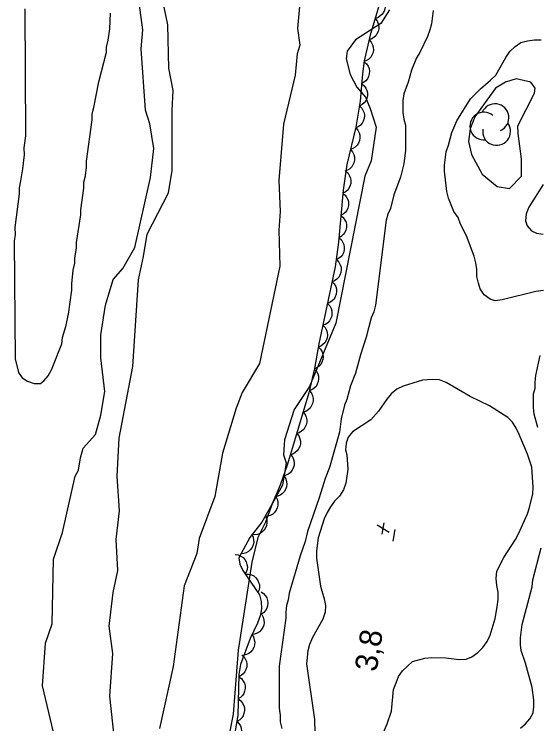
# Model space of a CAD drawing. Extents: x 282461 to 284471, y 5554090 to 5557646.
# Drawn here: x 283787.4 to 283857.7, y 5556033.3 to 5556128.7 of the extents above; entities that cross this region are included whole.
import ezdxf

# ---------------------------------------------------------------- set-up
doc = ezdxf.new("R2010")
doc.units = 0
for name, color, linetype in [('Niveau 1', 7, 'Continuous'), ('Niveau 2', 7, 'Continuous'), ('Niveau 3', 7, 'Continuous'), ('Niveau 4', 7, 'Continuous'), ('Niveau 44', 7, 'Continuous'), ('Niveau 7', 7, 'Continuous')]:
    doc.layers.add(name, color=color, linetype=linetype)

msp = doc.modelspace()

# ---------------------------------------------------------------- linework, layer by layer
at = {"layer": 'Niveau 1'}
for points in [[(283792.69, 5556032.13), (283791.24, 5556038.35), (283791.62, 5556044.12), (283792.52, 5556046.7), (283792.68, 5556055.41), (283793.92, 5556058.99), (283795.61, 5556066.59), (283796.06, 5556067.37), (283796.33, 5556069.03), (283796.7, 5556070.34), (283798.34, 5556072.17), (283799.09, 5556074.79), (283799.59, 5556077.99), (283799.09, 5556082.5), (283799.08, 5556085.58), (283799.7, 5556089.59), (283800.73, 5556093.03), (283802.01, 5556094.53), (283803.64, 5556097.37), (283805.76, 5556106.78), (283806.21, 5556110.66), (283805.67, 5556113.97), (283805.09, 5556115.81), (283804.51, 5556124.1), (283804.74, 5556126.62), (283803.77, 5556133.65)], [(283837.89, 5556129.34), (283836.76, 5556127.48), (283833.32, 5556125.29), (283832.21, 5556123.75), (283832.06, 5556122.75), (283832.62, 5556120.61), (283833.53, 5556118.94), (283834.69, 5556117.56), (283835.32, 5556116.07), (283836.13, 5556113.55), (283835.43, 5556109.02), (283834.59, 5556106.96), (283830.71, 5556087.18), (283827.13, 5556078.66), (283825.09, 5556075.54), (283823.8, 5556071.49), (283823.64, 5556069.44), (283823.99, 5556068.37), (283823.53, 5556065.36), (283822.13, 5556062.84), (283821.21, 5556060.4), (283820.21, 5556058.34), (283819.37, 5556055.03), (283817.55, 5556043.19), (283816.86, 5556034.54), (283815.19, 5556025.89)], [(283855.69, 5556109.26), (283855.21, 5556112.67), (283855.18, 5556113.7), (283857.42, 5556118.13), (283857.51, 5556118.81), (283856.94, 5556119.58), (283854.96, 5556120.04), (283853.53, 5556119.58), (283852.19, 5556118.77), (283849.37, 5556114.92), (283848.78, 5556113.32), (283848.52, 5556111.63), (283848.95, 5556109.86), (283850.4, 5556107.23), (283852.38, 5556105.55), (283854.07, 5556105.29), (283855.65, 5556106.94), (283855.69, 5556109.26)]]:
    msp.add_lwpolyline(points, dxfattribs=at)
at = {"layer": 'Niveau 2'}
for points in [[(283826.24, 5556134.78), (283825.51, 5556126.84), (283825.84, 5556124.56), (283825.49, 5556123.42), (283825.23, 5556120.55), (283823.65, 5556113.93), (283823.02, 5556106.36), (283823.21, 5556102.2), (283823, 5556099.67), (283823.14, 5556094.86), (283820.42, 5556081.76), (283818.08, 5556077.84), (283817.26, 5556075.74), (283815.46, 5556069.69), (283814.39, 5556063.85), (283812.3, 5556058.19), (283811.98, 5556056.19), (283810.28, 5556051.84), (283808.78, 5556040.95), (283806.98, 5556032.64)], [(283800.92, 5556031.19), (283800.27, 5556036.96), (283800.67, 5556042.73), (283800.19, 5556046.38), (283800.74, 5556050.92), (283801.34, 5556053.9), (283801.13, 5556058.04), (283801.56, 5556061.91), (283801.28, 5556066.56), (283801.55, 5556071.68), (283803.36, 5556081.32), (283804.15, 5556093.01), (283804.82, 5556096.15), (283805.28, 5556099.16), (283808.19, 5556104.72), (283808.65, 5556107.73), (283808.68, 5556115.78), (283808.81, 5556118.49), (283808.21, 5556121.49), (283808.09, 5556127.31), (283806.92, 5556132.95)]]:
    msp.add_lwpolyline(points, dxfattribs=at)
at = {"layer": 'Niveau 3'}
for p, q in [((283836.23, 5556060.04), (283837.86, 5556059.04)), ((283836.94, 5556058.78), (283837.19, 5556060.32)), ((283838.42, 5556057.84), (283838.66, 5556059.42))]:
    msp.add_line(p, q, dxfattribs=at)
at = {"layer": 'Niveau 4'}
for points in [[(283852.4, 5556048.98), (283852.51, 5556050), (283852.51, 5556050.96), (283852.33, 5556051.87), (283852.28, 5556052.83), (283852.33, 5556053.79), (283853.29, 5556055.66), (283854.88, 5556058.04), (283855.27, 5556058.84), (283856.46, 5556061.5), (283856.74, 5556062.35), (283857.19, 5556064.22), (283857.25, 5556065.12), (283857.07, 5556067.78), (283856.5, 5556069.54), (283855.36, 5556072.2), (283854.96, 5556073.05), (283854.45, 5556073.84), (283853.83, 5556074.46), (283851.38, 5556076.04), (283848.77, 5556077.28), (283845.53, 5556079.2), (283844.62, 5556079.54), (283843.71, 5556079.59), (283842.35, 5556079.48), (283839.74, 5556078.68), (283838.89, 5556078.28), (283838.15, 5556077.66), (283837.53, 5556076.92), (283836.45, 5556075.33), (283835.38, 5556074.14), (283832.94, 5556072.55), (283832.37, 5556071.82), (283832.09, 5556071.02), (283831.98, 5556070.12), (283832.15, 5556069.44), (283832.32, 5556067.51), (283832.04, 5556065.64), (283831.7, 5556064.74), (283831.2, 5556063.89), (283830.52, 5556063.21), (283829.95, 5556062.47), (283829.5, 5556061.68), (283829.1, 5556060.83), (283828.31, 5556058.28), (283828.09, 5556056.52), (283828.09, 5556055.56), (283828.61, 5556051.77), (283829.12, 5556050.07), (283829.29, 5556049.16), (283829.24, 5556048.26), (283828.95, 5556047.35), (283827.54, 5556044.86), (283827.14, 5556043.95), (283826.92, 5556043.1), (283826.75, 5556041.35), (283827.84, 5556033.82), (283827.85, 5556032.01)], [(283843.61, 5556042.17), (283845.48, 5556042.12), (283847.3, 5556041.9), (283848.21, 5556041.95), (283849, 5556042.29), (283849.8, 5556042.86), (283850.48, 5556043.54), (283851.04, 5556044.34), (283851.44, 5556045.19), (283852.12, 5556047.45), (283852.4, 5556048.98)], [(283836.87, 5556031.57), (283837.61, 5556033.27), (283838.17, 5556034.97), (283838.45, 5556037.86), (283838.79, 5556038.77), (283839.13, 5556039.62), (283839.64, 5556040.41), (283841, 5556041.66), (283842.65, 5556042.11), (283843.61, 5556042.17)]]:
    msp.add_lwpolyline(points, dxfattribs=at)
at = {"layer": 'Niveau 44'}
for points in [[(283837.3, 5556132.62), (283835.3, 5556125.9), (283834.52, 5556122.48), (283834.28, 5556120.7), (283833.98, 5556117.06), (283833.4, 5556113.54), (283832.15, 5556108.53), (283831.67, 5556105.06), (283831.05, 5556098.09), (283830.62, 5556094.75), (283828.42, 5556084.38), (283827.8, 5556081.07), (283827.06, 5556077.79), (283824.2, 5556068.21), (283823.2, 5556065.37)], [(283836.83, 5556131.03), (283837.09, 5556130.71), (283837.25, 5556130.34), (283837.33, 5556130.02), (283837.32, 5556129.67), (283837.25, 5556129.3), (283837.08, 5556128.96), (283836.9, 5556128.69), (283836.63, 5556128.46), (283836.32, 5556128.27), (283835.97, 5556128.16)], [(283835.97, 5556128.16), (283836.24, 5556127.84), (283836.39, 5556127.46), (283836.48, 5556127.14), (283836.47, 5556126.79), (283836.39, 5556126.43), (283836.22, 5556126.09), (283836.05, 5556125.81), (283835.78, 5556125.59), (283835.46, 5556125.4), (283835.12, 5556125.29)], [(283835.16, 5556125.28), (283835.44, 5556124.97), (283835.62, 5556124.61), (283835.73, 5556124.3), (283835.74, 5556123.94), (283835.69, 5556123.58), (283835.54, 5556123.23), (283835.39, 5556122.94), (283835.13, 5556122.7), (283834.83, 5556122.49), (283834.49, 5556122.36)], [(283834.5, 5556122.35), (283834.81, 5556122.08), (283835.03, 5556121.73), (283835.16, 5556121.43), (283835.2, 5556121.08), (283835.18, 5556120.71), (283835.07, 5556120.34), (283834.94, 5556120.04), (283834.71, 5556119.78), (283834.42, 5556119.54), (283834.1, 5556119.38)], [(283834.17, 5556119.38), (283834.5, 5556119.11), (283834.73, 5556118.78), (283834.87, 5556118.48), (283834.94, 5556118.14), (283834.94, 5556117.77), (283834.84, 5556117.4), (283834.73, 5556117.09), (283834.51, 5556116.82), (283834.24, 5556116.57), (283833.92, 5556116.39)], [(283833.87, 5556116.4), (283834.17, 5556116.11), (283834.37, 5556115.76), (283834.5, 5556115.45), (283834.53, 5556115.1), (283834.5, 5556114.73), (283834.38, 5556114.37), (283834.24, 5556114.07), (283834, 5556113.82), (283833.71, 5556113.59), (283833.38, 5556113.44)], [(283833.37, 5556113.44), (283833.65, 5556113.13), (283833.83, 5556112.76), (283833.92, 5556112.45), (283833.93, 5556112.09), (283833.87, 5556111.73), (283833.72, 5556111.38), (283833.56, 5556111.1), (283833.3, 5556110.86), (283832.99, 5556110.66), (283832.65, 5556110.53)], [(283832.65, 5556110.53), (283832.93, 5556110.22), (283833.1, 5556109.85), (283833.2, 5556109.54), (283833.2, 5556109.19), (283833.15, 5556108.82), (283832.99, 5556108.47), (283832.83, 5556108.19), (283832.57, 5556107.95), (283832.26, 5556107.75), (283831.92, 5556107.62)], [(283832.02, 5556107.6), (283832.33, 5556107.33), (283832.54, 5556106.98), (283832.67, 5556106.67), (283832.72, 5556106.33), (283832.7, 5556105.96), (283832.58, 5556105.59), (283832.45, 5556105.29), (283832.22, 5556105.03), (283831.93, 5556104.79), (283831.61, 5556104.64)], [(283831.63, 5556104.63), (283831.96, 5556104.37), (283832.18, 5556104.03), (283832.33, 5556103.74), (283832.39, 5556103.39), (283832.39, 5556103.02), (283832.29, 5556102.65), (283832.17, 5556102.35), (283831.96, 5556102.07), (283831.68, 5556101.82), (283831.37, 5556101.65)], [(283831.37, 5556101.65), (283831.69, 5556101.38), (283831.92, 5556101.05), (283832.06, 5556100.75), (283832.12, 5556100.4), (283832.12, 5556100.04), (283832.02, 5556099.66), (283831.91, 5556099.36), (283831.69, 5556099.08), (283831.42, 5556098.84), (283831.1, 5556098.66)], [(283831.12, 5556098.66), (283831.44, 5556098.38), (283831.65, 5556098.04), (283831.78, 5556097.74), (283831.83, 5556097.39), (283831.81, 5556097.02), (283831.7, 5556096.65), (283831.58, 5556096.35), (283831.35, 5556096.09), (283831.06, 5556095.85), (283830.74, 5556095.69)], [(283830.82, 5556095.67), (283831.11, 5556095.37), (283831.29, 5556095.01), (283831.4, 5556094.7), (283831.42, 5556094.35), (283831.37, 5556093.98), (283831.23, 5556093.63), (283831.08, 5556093.34), (283830.83, 5556093.09), (283830.53, 5556092.88), (283830.19, 5556092.74)], [(283830.19, 5556092.74), (283830.48, 5556092.44), (283830.67, 5556092.08), (283830.78, 5556091.77), (283830.8, 5556091.42), (283830.75, 5556091.05), (283830.61, 5556090.69), (283830.46, 5556090.41), (283830.21, 5556090.16), (283829.9, 5556089.94), (283829.57, 5556089.81)], [(283829.57, 5556089.81), (283829.86, 5556089.51), (283830.05, 5556089.15), (283830.16, 5556088.84), (283830.17, 5556088.48), (283830.13, 5556088.12), (283829.99, 5556087.76), (283829.84, 5556087.47), (283829.59, 5556087.23), (283829.28, 5556087.01), (283828.95, 5556086.88)], [(283828.95, 5556086.88), (283829.24, 5556086.58), (283829.42, 5556086.21), (283829.53, 5556085.9), (283829.55, 5556085.55), (283829.51, 5556085.19), (283829.37, 5556084.83), (283829.21, 5556084.54), (283828.96, 5556084.29), (283828.66, 5556084.08), (283828.33, 5556083.94)], [(283828.34, 5556083.94), (283828.63, 5556083.65), (283828.83, 5556083.29), (283828.95, 5556082.98), (283828.97, 5556082.63), (283828.93, 5556082.27), (283828.8, 5556081.91), (283828.66, 5556081.61), (283828.41, 5556081.36), (283828.12, 5556081.14), (283827.79, 5556081)], [(283827.78, 5556081), (283828.07, 5556080.69), (283828.25, 5556080.33), (283828.35, 5556080.02), (283828.37, 5556079.66), (283828.32, 5556079.3), (283828.17, 5556078.94), (283828.02, 5556078.66), (283827.76, 5556078.41), (283827.46, 5556078.2), (283827.12, 5556078.07)], [(283827.14, 5556078.07), (283827.41, 5556077.74), (283827.56, 5556077.37), (283827.65, 5556077.05), (283827.64, 5556076.7), (283827.56, 5556076.34), (283827.39, 5556075.99), (283827.22, 5556075.72), (283826.95, 5556075.49), (283826.63, 5556075.3), (283826.29, 5556075.2)], [(283826.29, 5556075.2), (283826.55, 5556074.87), (283826.7, 5556074.5), (283826.79, 5556074.18), (283826.78, 5556073.83), (283826.7, 5556073.47), (283826.53, 5556073.12), (283826.36, 5556072.85), (283826.09, 5556072.62), (283825.77, 5556072.43), (283825.43, 5556072.32)], [(283825.43, 5556072.32), (283825.69, 5556072), (283825.85, 5556071.62), (283825.93, 5556071.31), (283825.92, 5556070.95), (283825.85, 5556070.59), (283825.68, 5556070.25), (283825.5, 5556069.97), (283825.23, 5556069.75), (283824.91, 5556069.56), (283824.57, 5556069.45)], [(283824.63, 5556069.43), (283824.88, 5556069.1), (283825.02, 5556068.71), (283825.08, 5556068.39), (283825.06, 5556068.04), (283824.96, 5556067.68), (283824.78, 5556067.35), (283824.59, 5556067.08), (283824.31, 5556066.87), (283823.98, 5556066.7), (283823.63, 5556066.6)], [(283823.72, 5556066.57), (283823.94, 5556066.22), (283824.05, 5556065.83), (283824.1, 5556065.5), (283824.05, 5556065.15), (283823.93, 5556064.8), (283823.72, 5556064.48), (283823.52, 5556064.23), (283823.22, 5556064.04), (283822.88, 5556063.89), (283822.53, 5556063.82)], [(283823.2, 5556065.37), (283822.08, 5556062.78), (283820.73, 5556060.39), (283819.12, 5556058.31), (283817.65, 5556055.61), (283817.78, 5556054.75), (283818.19, 5556053.91), (283820.42, 5556050.63), (283820.65, 5556049.72), (283820.67, 5556048.75), (283820.5, 5556047.78), (283820.14, 5556046.79), (283819.14, 5556044.73), (283817.84, 5556041.24), (283817.65, 5556039.9), (283817.48, 5556034.36), (283816.99, 5556031.53)], [(283822.64, 5556063.77), (283822.82, 5556063.39), (283822.89, 5556062.99), (283822.9, 5556062.66), (283822.81, 5556062.32), (283822.66, 5556061.99), (283822.42, 5556061.69), (283822.19, 5556061.46), (283821.87, 5556061.3), (283821.52, 5556061.19), (283821.16, 5556061.16)], [(283821.27, 5556061.09), (283821.4, 5556060.69), (283821.41, 5556060.28), (283821.37, 5556059.96), (283821.24, 5556059.63), (283821.04, 5556059.32), (283820.75, 5556059.06), (283820.49, 5556058.87), (283820.16, 5556058.75), (283819.79, 5556058.69), (283819.43, 5556058.72)], [(283819.37, 5556058.76), (283819.56, 5556058.39), (283819.63, 5556057.99), (283819.65, 5556057.66), (283819.56, 5556057.32), (283819.42, 5556056.98), (283819.18, 5556056.68), (283818.95, 5556056.45), (283818.64, 5556056.28), (283818.29, 5556056.16), (283817.93, 5556056.13)], [(283817.14, 5556056.06), (283817.55, 5556056), (283817.92, 5556055.83), (283818.2, 5556055.65), (283818.43, 5556055.39), (283818.62, 5556055.07), (283818.73, 5556054.7), (283818.79, 5556054.38), (283818.74, 5556054.04), (283818.63, 5556053.68), (283818.45, 5556053.37)], [(283818.53, 5556053.41), (283818.95, 5556053.41), (283819.34, 5556053.3), (283819.64, 5556053.16), (283819.9, 5556052.93), (283820.13, 5556052.64), (283820.29, 5556052.29), (283820.4, 5556051.99), (283820.4, 5556051.63), (283820.35, 5556051.27), (283820.21, 5556050.93)], [(283820.62, 5556051.02), (283820.97, 5556050.8), (283821.24, 5556050.49), (283821.41, 5556050.21), (283821.51, 5556049.87), (283821.55, 5556049.5), (283821.49, 5556049.13), (283821.41, 5556048.81), (283821.22, 5556048.51), (283820.98, 5556048.24), (283820.68, 5556048.03)], [(283820.71, 5556047.97), (283820.92, 5556047.61), (283821.02, 5556047.22), (283821.05, 5556046.89), (283820.98, 5556046.54), (283820.85, 5556046.2), (283820.63, 5556045.89), (283820.41, 5556045.64), (283820.11, 5556045.46), (283819.76, 5556045.33), (283819.41, 5556045.28)], [(283819.35, 5556045.3), (283819.59, 5556044.96), (283819.72, 5556044.58), (283819.79, 5556044.25), (283819.75, 5556043.9), (283819.65, 5556043.55), (283819.46, 5556043.21), (283819.27, 5556042.95), (283818.99, 5556042.74), (283818.66, 5556042.58), (283818.31, 5556042.49)], [(283818.03, 5556042.56), (283818.34, 5556042.28), (283818.55, 5556041.93), (283818.68, 5556041.63), (283818.72, 5556041.28), (283818.7, 5556040.91), (283818.58, 5556040.55), (283818.45, 5556040.25), (283818.22, 5556039.99), (283817.93, 5556039.75), (283817.61, 5556039.59)], [(283817.64, 5556039.59), (283817.98, 5556039.35), (283818.22, 5556039.02), (283818.39, 5556038.74), (283818.47, 5556038.39), (283818.49, 5556038.03), (283818.41, 5556037.65), (283818.32, 5556037.34), (283818.11, 5556037.05), (283817.85, 5556036.79), (283817.55, 5556036.6)], [(283817.55, 5556036.6), (283817.89, 5556036.35), (283818.13, 5556036.03), (283818.3, 5556035.74), (283818.38, 5556035.4), (283818.4, 5556035.03), (283818.32, 5556034.65), (283818.22, 5556034.34), (283818.02, 5556034.06), (283817.76, 5556033.79), (283817.46, 5556033.6)], [(283817.35, 5556033.61), (283817.65, 5556033.32), (283817.85, 5556032.97), (283817.97, 5556032.66), (283818, 5556032.31), (283817.97, 5556031.94), (283817.84, 5556031.58), (283817.7, 5556031.29), (283817.46, 5556031.03), (283817.17, 5556030.8), (283816.84, 5556030.66)]]:
    msp.add_lwpolyline(points, dxfattribs=at)
for centre, start, end in [((283852.104, 5556114.812), 293.8708, 156.55516), ((283850.608, 5556113.687), 49.2031, 276.66019), ((283852.323, 5556112.963), 171.0493, 36.73789)]:
    msp.add_arc(centre, 1.871, start, end, dxfattribs=at)
at = {"layer": 'Niveau 7'}
for points in [[(283788.82, 5556129.45), (283788.94, 5556112.37), (283788.72, 5556110.74), (283788.73, 5556109.81), (283788.51, 5556107.95), (283788.28, 5556106.32), (283788.06, 5556105.39), (283788.06, 5556104.57), (283787.51, 5556100.04), (283787.52, 5556099.11), (283787.41, 5556098.18), (283787.53, 5556082.38), (283788.01, 5556080.52), (283788.48, 5556079.83), (283789.18, 5556079.37), (283790.11, 5556079.03), (283790.93, 5556079.04), (283791.39, 5556079.39), (283791.97, 5556080.09), (283792.43, 5556080.91), (283793.8, 5556084.41), (283793.92, 5556085.22), (283794.37, 5556086.74), (283794.71, 5556088.37), (283795.15, 5556091.62), (283795.15, 5556092.44), (283795.36, 5556094.3), (283795.59, 5556095.23), (283795.59, 5556095.93), (283795.81, 5556097.32), (283795.8, 5556098.02), (283796.36, 5556101.74), (283796.36, 5556102.44), (283796.8, 5556105.35), (283796.79, 5556106.16), (283797.02, 5556106.98), (283797.13, 5556108.14), (283797.12, 5556108.96), (283797.9, 5556114.54), (283797.89, 5556115.35), (283798.12, 5556116.17), (283798.8, 5556119.66), (283799.82, 5556123.62), (283799.81, 5556124.32), (283800.04, 5556125.25), (283800.26, 5556126.77), (283800.36, 5556128.86)], [(283843.78, 5556129.24), (283843.56, 5556127.43), (283843.33, 5556126.63), (283843, 5556125.73), (283841.98, 5556123.57), (283841.53, 5556122.89), (283840.85, 5556121.19), (283840.4, 5556119.61), (283839.83, 5556118.02), (283839.72, 5556117.12), (283839.72, 5556115.53), (283839.84, 5556114.63), (283840.07, 5556113.83), (283840.07, 5556110.44), (283839.85, 5556108.63), (283839.4, 5556106.81), (283838.49, 5556104.43), (283838.04, 5556102.62), (283837.7, 5556101.83), (283837.48, 5556101.04), (283836.02, 5556089.6), (283835.8, 5556088.69), (283835.46, 5556087.9), (283834.78, 5556085.29), (283833.99, 5556082.92), (283833.32, 5556080.42), (283832.64, 5556078.72), (283832.19, 5556076.91), (283831.85, 5556076.12), (283831.4, 5556074.31), (283831.17, 5556072.5), (283829.82, 5556067.74), (283829.25, 5556066.27), (283828.46, 5556063.66), (283826.88, 5556059.13), (283826.55, 5556057.77), (283825.87, 5556055.84), (283824.4, 5556050.86), (283824.29, 5556049.95), (283824.06, 5556049.16), (283823.95, 5556048.26), (283823.95, 5556047.46), (283823.06, 5556041.01), (283823.07, 5556035.35), (283823.18, 5556034.44), (283823.18, 5556033.54), (283823.41, 5556032.63)], [(283858.61, 5556091.56), (283857.59, 5556091.45), (283853.05, 5556090.31), (283852.14, 5556090.19), (283851.46, 5556090.42), (283850.66, 5556090.98), (283850.1, 5556091.77), (283849.87, 5556092.57), (283849.64, 5556093.47), (283849.64, 5556094.38), (283849.52, 5556095.28), (283849.29, 5556096.19), (283848.27, 5556098.9), (283847.47, 5556100.49), (283847.13, 5556101.39), (283846.56, 5556102.18), (283845.87, 5556103.99), (283845.64, 5556104.9), (283845.3, 5556107.62), (283845.3, 5556108.41), (283845.52, 5556110.22), (283845.86, 5556111.13), (283846.31, 5556112.82), (283846.99, 5556114.41), (283848.8, 5556117.36), (283850.16, 5556118.72), (283851.52, 5556119.85), (283852.2, 5556120.53), (283853.56, 5556122.91), (283854.12, 5556123.71), (283854.8, 5556124.39), (283855.6, 5556124.95), (283856.5, 5556125.18), (283857.41, 5556125.3), (283858.32, 5556125.3)], [(283858.58, 5556105.83), (283856.66, 5556102.77), (283856.32, 5556101.86), (283856.21, 5556100.95), (283856.44, 5556100.28), (283857.01, 5556099.6), (283857.69, 5556099.26), (283858.59, 5556099.15)], [(283857.85, 5556073.11), (283857.39, 5556074.92), (283857.28, 5556075.82), (283857.27, 5556077.64), (283857.5, 5556078.43), (283857.5, 5556079.22), (283857.61, 5556080.13), (283858.17, 5556082.84)], [(283855.54, 5556032.69), (283856.22, 5556033.26), (283856.78, 5556033.94), (283857.24, 5556034.73), (283857.35, 5556035.53), (283857.35, 5556036.43), (283857.12, 5556038.13), (283856.2, 5556041.41), (283855.63, 5556043.11), (283855.52, 5556043.9), (283855.52, 5556044.81), (283855.74, 5556046.62), (283857.09, 5556051.71), (283857.2, 5556052.62), (283858.33, 5556056.92)]]:
    msp.add_lwpolyline(points, dxfattribs=at)

# ---------------------------------------------------------------- texts
at = {"layer": 'Niveau 3'}
msp.add_text('    3,8', height=3, rotation=81.0958, dxfattribs=at).set_placement((283835.48, 5556035.77))

doc.saveas('drawing.dxf')
